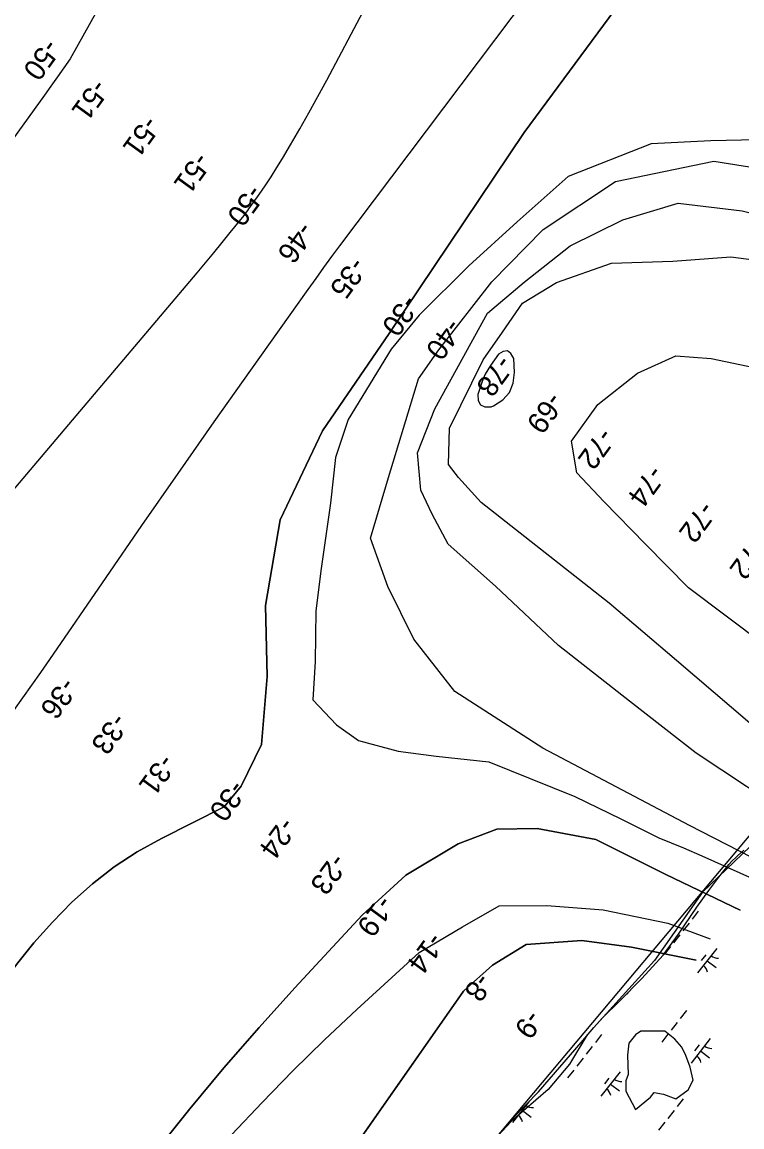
# Model space of a CAD drawing. Extents: x 3896831 to 3918110, y 171006 to 193349.
# Drawn here: x 3905950 to 3907102, y 176349 to 178119 of the extents above; entities that cross this region are included whole.
import ezdxf

# ---------------------------------------------------------------- set-up
doc = ezdxf.new("R2010")
doc.units = 0
for name, color, linetype in [('V-RIVR-EDGE', 7, 'Continuous'), ('V-RIVR-RANG', 7, 'Continuous'), ('V-RRAP-FSHR', 7, 'Continuous'), ('V-TOPO-DPTH', 7, 'Continuous'), ('V-TOPO-MAJR', 7, 'Continuous'), ('V-TOPO-MINR', 7, 'Continuous'), ('V-TOPO-SHOR', 7, 'Continuous'), ('V-WETL-SWMP', 7, 'Continuous')]:
    doc.layers.add(name, color=color, linetype=linetype)

msp = doc.modelspace()

# ---------------------------------------------------------------- linework, layer by layer
at = {"layer": 'V-RIVR-EDGE'}
msp.add_lwpolyline([(3907115.2, 176798.5), (3907038.6, 176725.1), (3906962, 176615.7), (3906854.2, 176496.9), (3906826, 176450), (3906791.7, 176409.3), (3906732.3, 176357.8), (3906485.3, 176092)], dxfattribs=at)
at = {"layer": 'V-RRAP-FSHR'}
msp.add_lwpolyline([(3908001.4, 176472.2), (3907201.3, 176920.5), (3906173.6, 175695), (3905294, 175071.7), (3904787.4, 174237.7)], dxfattribs=at)
at = {"layer": 'V-TOPO-DPTH'}
for points in [[(3906272.9, 176861.8), (3906300.4, 176895.2), (3906332.6, 176961.8), (3906341.8, 177070.4), (3906339.2, 177184.2), (3906362.9, 177321.4), (3906430.7, 177464), (3906537.1, 177620.2), (3906753.4, 177941.9), (3907070.6, 178372.2), (3907209.4, 178539), (3907459.1, 178850.4)], [(3907459.1, 178850.4), (3907209.4, 178539), (3907070.6, 178372.2), (3906753.4, 177941.9), (3906537.1, 177620.2), (3906430.7, 177464), (3906362.9, 177321.4), (3906339.2, 177184.2), (3906341.8, 177070.4), (3906332.6, 176961.8), (3906300.4, 176895.2), (3906272.9, 176861.8)], [(3905936.3, 177016), (3905950.8, 177036.3), (3905965.3, 177056.8), (3905979.6, 177077.3), (3905993.8, 177097.8), (3906084.1, 177229.3), (3906141.5, 177312.5), (3906199.2, 177395.6), (3906257.2, 177478.4), (3906315.5, 177561), (3906407.5, 177690.7), (3906420.1, 177708.3), (3906432.7, 177725.7), (3906445.5, 177743.1), (3906458.3, 177760.3), (3906956.1, 178421.9)], [(3905936.3, 177016), (3905950.8, 177036.3), (3905965.3, 177056.8), (3905979.6, 177077.3), (3905993.8, 177097.8), (3906084.1, 177229.3), (3906141.5, 177312.5), (3906199.2, 177395.6), (3906257.2, 177478.4), (3906315.5, 177561), (3906407.5, 177690.7), (3906420.1, 177708.3), (3906432.7, 177725.7), (3906445.5, 177743.1), (3906458.3, 177760.3), (3906956.1, 178421.9)], [(3907150.4, 177930.5), (3907051.9, 177928.3), (3906956.5, 177923.7), (3906823.8, 177871.4), (3906742.1, 177798.9), (3906664.5, 177728.3), (3906585, 177649.2), (3906540.1, 177595), (3906471.7, 177482.4), (3906451.3, 177421.5), (3906443.5, 177348.3), (3906428.4, 177243.5), (3906419.9, 177175.7), (3906418.6, 177094.9), (3906414.9, 177033.2), (3906453.1, 176993.3), (3906488.1, 176968.4), (3906551.4, 176951), (3906612.2, 176943.1), (3906696.8, 176933.9), (3906762.6, 176907.1), (3906834.3, 176878.2), (3906908.1, 176842.7), (3906968.8, 176812.5), (3907008.3, 176796.4), (3907037.7, 176783.3), (3907118.6, 176747.2)], [(3907150.4, 177930.5), (3907051.9, 177928.3), (3906956.5, 177923.7), (3906823.8, 177871.4), (3906742.1, 177798.9), (3906664.5, 177728.3), (3906585, 177649.2), (3906540.1, 177595), (3906471.7, 177482.4), (3906451.3, 177421.5), (3906443.5, 177348.3), (3906428.4, 177243.5), (3906419.9, 177175.7), (3906418.6, 177094.9), (3906414.9, 177033.2), (3906453.1, 176993.3), (3906488.1, 176968.4), (3906551.4, 176951), (3906612.2, 176943.1), (3906696.8, 176933.9), (3906762.6, 176907.1), (3906834.3, 176878.2), (3906908.1, 176842.7), (3906968.8, 176812.5), (3907008.3, 176796.4), (3907037.7, 176783.3), (3907118.6, 176747.2)], [(3907137.2, 176770.5), (3907017.8, 176832.2), (3906783.3, 176956), (3906642.5, 177046.4), (3906576.4, 177130.2), (3906534.8, 177214.7), (3906507.5, 177292), (3906536, 177389.4), (3906584, 177547.5), (3906616.4, 177594), (3906701.7, 177702.8), (3906783.4, 177786.6), (3906899.5, 177863.4), (3907056.7, 177895.9), (3907184.6, 177875.5), (3907277.1, 177850.9), (3907450.4, 177751.1), (3907595.1, 177665.6), (3907724.8, 177547.9)], [(3907137.2, 176770.5), (3907017.8, 176832.2), (3906783.3, 176956), (3906642.5, 177046.4), (3906576.4, 177130.2), (3906534.8, 177214.7), (3906507.5, 177292), (3906536, 177389.4), (3906584, 177547.5), (3906616.4, 177594), (3906701.7, 177702.8), (3906783.4, 177786.6), (3906899.5, 177863.4), (3907056.7, 177895.9), (3907184.6, 177875.5), (3907277.1, 177850.9), (3907450.4, 177751.1), (3907595.1, 177665.6), (3907724.8, 177547.9)], [(3904426.4, 174510.2), (3904808.6, 174976.7), (3904809.5, 174976.7), (3904811.1, 174977.5), (3904811.8, 174978.3), (3905022.7, 175325.1), (3905053.3, 175375), (3905084.1, 175424.7), (3905115.4, 175474.1), (3905147, 175523.4), (3905207, 175616.4), (3905208.1, 175619.1), (3905647, 176159.4), (3905655.1, 176168.1), (3905914, 176573.8), (3905940.5, 176609.6), (3905968.3, 176644.2), (3905998, 176677.2), (3906029, 176709.2), (3906062.2, 176738.6), (3906096.9, 176765.8), (3906134, 176789.7), (3906172.7, 176811.4), (3906272.9, 176861.8)], [(3906272.9, 176861.8), (3906172.7, 176811.4), (3906134, 176789.7), (3906096.9, 176765.8), (3906062.2, 176738.6), (3906029, 176709.2), (3905998, 176677.2), (3905968.3, 176644.2), (3905940.5, 176609.6), (3905914, 176573.8), (3905655.1, 176168.1), (3905647, 176159.4), (3905208.1, 175619.1), (3905207, 175616.4), (3905147, 175523.4), (3905115.4, 175474.1), (3905084.1, 175424.7), (3905053.3, 175375), (3905022.7, 175325.1), (3904811.8, 174978.3), (3904811.1, 174977.5), (3904809.5, 174976.7), (3904808.6, 174976.7), (3904426.4, 174510.2)], [(3906494, 176688.6), (3906564, 176752.5), (3906647.4, 176802.9), (3906709.5, 176826.1), (3906774.3, 176827.3), (3906868.2, 176809.6), (3906980.2, 176753.7), (3907099.1, 176696.5)], [(3907099.1, 176696.5), (3906980.2, 176753.7), (3906868.2, 176809.6), (3906774.3, 176827.3), (3906709.5, 176826.1), (3906647.4, 176802.9), (3906564, 176752.5), (3906494, 176688.6)], [(3906164.7, 176311.6), (3906218.2, 176378.2), (3906272.7, 176444), (3906328.8, 176508.3), (3906386, 176571.8), (3906494, 176688.6)], [(3906494, 176688.6), (3906386, 176571.8), (3906328.8, 176508.3), (3906272.7, 176444), (3906218.2, 176378.2), (3906164.7, 176311.6)], [(3907028.3, 176616.3), (3906924.9, 176637.3), (3906845.3, 176647.8), (3906756.5, 176641.5), (3906702.4, 176608.1), (3906657.1, 176567.6)], [(3906657.1, 176567.6), (3906656.4, 176566.7), (3906299.5, 176057)]]:
    msp.add_lwpolyline(points, dxfattribs=at)
at = {"layer": 'V-TOPO-MAJR'}
for points in [[(3906296, 178542.8), (3906026.7, 178059.9), (3906016.4, 178045.3), (3906006.1, 178030.8), (3905995.8, 178016.2), (3905985.4, 178001.8), (3905662.6, 177554.4)], [(3905798.3, 177207.4), (3906229.9, 177717.4), (3906243.3, 177733.4), (3906256.6, 177749.4), (3906269.8, 177765.5), (3906282.9, 177781.7), (3906304.9, 177809.2), (3906306.9, 177811.7), (3906308.9, 177814.3), (3906310.7, 177816.8), (3906312.6, 177819.4), (3906328.8, 177842.5), (3906338.6, 177856.7), (3906348.2, 177871.1), (3906357.4, 177885.8), (3906366.4, 177900.5), (3906379, 177921.9), (3906394, 177947.6), (3906408.7, 177973.5), (3906423.1, 177999.5), (3906437.2, 178025.7), (3906495.6, 178135.8)], [(3907191.5, 176839.8), (3907028.4, 176947.6), (3906922, 177031), (3906808.2, 177120.2), (3906707.1, 177215.4), (3906631.8, 177282.4), (3906605.8, 177330.7), (3906587.8, 177368.9), (3906582.7, 177428.7), (3906610, 177499.2), (3906694.4, 177652.7), (3906753.3, 177702.4), (3906826.8, 177760.5), (3906911.4, 177802.1), (3906999.9, 177828.5), (3907102.2, 177816.3), (3907215.4, 177787.5), (3907342.6, 177735.7), (3907453.7, 177668.6), (3907577.2, 177591.8), (3907697.3, 177505.3)]]:
    msp.add_lwpolyline(points, dxfattribs=at)
at = {"layer": 'V-TOPO-MINR'}
for points in [[(3907459.1, 178850.4), (3907209.4, 178539), (3907070.6, 178372.2), (3906753.4, 177941.9), (3906537.1, 177620.2), (3906430.7, 177464), (3906362.9, 177321.4), (3906339.2, 177184.2), (3906341.8, 177070.4), (3906332.6, 176961.8), (3906300.4, 176895.2), (3906272.9, 176861.8)], [(3905936.3, 177016), (3905950.8, 177036.3), (3905965.3, 177056.8), (3905979.6, 177077.3), (3905993.8, 177097.8), (3906084.1, 177229.3), (3906141.5, 177312.5), (3906199.2, 177395.6), (3906257.2, 177478.4), (3906315.5, 177561), (3906407.5, 177690.7), (3906420.1, 177708.3), (3906432.7, 177725.7), (3906445.5, 177743.1), (3906458.3, 177760.3), (3906956.1, 178421.9)], [(3907150.4, 177930.5), (3907051.9, 177928.3), (3906956.5, 177923.7), (3906823.8, 177871.4), (3906742.1, 177798.9), (3906664.5, 177728.3), (3906585, 177649.2), (3906540.1, 177595), (3906471.7, 177482.4), (3906451.3, 177421.5), (3906443.5, 177348.3), (3906428.4, 177243.5), (3906419.9, 177175.7), (3906418.6, 177094.9), (3906414.9, 177033.2), (3906453.1, 176993.3), (3906488.1, 176968.4), (3906551.4, 176951), (3906612.2, 176943.1), (3906696.8, 176933.9), (3906762.6, 176907.1), (3906834.3, 176878.2), (3906908.1, 176842.7), (3906968.8, 176812.5), (3907008.3, 176796.4), (3907037.7, 176783.3), (3907118.6, 176747.2)], [(3907137.2, 176770.5), (3907017.8, 176832.2), (3906783.3, 176956), (3906642.5, 177046.4), (3906576.4, 177130.2), (3906534.8, 177214.7), (3906507.5, 177292), (3906536, 177389.4), (3906584, 177547.5), (3906616.4, 177594), (3906701.7, 177702.8), (3906783.4, 177786.6), (3906899.5, 177863.4), (3907056.7, 177895.9), (3907184.6, 177875.5), (3907277.1, 177850.9), (3907450.4, 177751.1), (3907595.1, 177665.6), (3907724.8, 177547.9)], [(3907231.3, 176880.4), (3907114.3, 176996.1), (3906997, 177096.1), (3906889.5, 177188.3), (3906684.2, 177349.2), (3906647.9, 177389.6), (3906632, 177410), (3906633.9, 177468.5), (3906687.8, 177578), (3906718.3, 177622), (3906750.7, 177668.5), (3906804.8, 177701.9), (3906892.9, 177732.7), (3906991.1, 177735.7), (3907084.3, 177742.5), (3907182.1, 177729.7), (3907310.7, 177684.9), (3907415.8, 177630.4), (3907494.9, 177568.4), (3907661.6, 177459.9)], [(3906726.6, 177592.2), (3906719.8, 177591.3), (3906711.9, 177586.9), (3906699.3, 177568.8), (3906695, 177561.9), (3906691, 177554.8), (3906687.7, 177547.4), (3906684.7, 177539.8), (3906679, 177522.5), (3906679.8, 177512.7), (3906683.2, 177505.7), (3906690.4, 177502.7), (3906700.2, 177502.4), (3906704.3, 177504.1), (3906718.9, 177513.6), (3906729.9, 177525.3), (3906735.7, 177540.3), (3906738, 177557.5), (3906736.5, 177580.1), (3906732, 177587.9), (3906726.6, 177592.2)], [(3907294.8, 176966.5), (3907137.1, 177122), (3907016.4, 177212.6), (3906947.5, 177282.6), (3906881, 177350.7), (3906837.3, 177396.9), (3906829, 177447.4), (3906871.1, 177506.2), (3906934.4, 177556.4), (3906996, 177584), (3907052.5, 177579.7), (3907121.4, 177565.6), (3907222.9, 177522), (3907315.7, 177477.2), (3907447.1, 177390.2), (3907563.1, 177329.3)], [(3904426.4, 174510.2), (3904808.6, 174976.7), (3904809.5, 174976.7), (3904811.1, 174977.5), (3904811.8, 174978.3), (3905022.7, 175325.1), (3905053.3, 175375), (3905084.1, 175424.7), (3905115.4, 175474.1), (3905147, 175523.4), (3905207, 175616.4), (3905208.1, 175619.1), (3905647, 176159.4), (3905655.1, 176168.1), (3905914, 176573.8), (3905940.5, 176609.6), (3905968.3, 176644.2), (3905998, 176677.2), (3906029, 176709.2), (3906062.2, 176738.6), (3906096.9, 176765.8), (3906134, 176789.7), (3906172.7, 176811.4), (3906272.9, 176861.8)], [(3906494, 176688.6), (3906564, 176752.5), (3906647.4, 176802.9), (3906709.5, 176826.1), (3906774.3, 176827.3), (3906868.2, 176809.6), (3906980.2, 176753.7), (3907099.1, 176696.5)], [(3906585.4, 176628.7), (3906654.6, 176669.5), (3906713.2, 176703.4), (3906789.3, 176703.7), (3906879.7, 176696.8), (3906983, 176675.7), (3907051, 176650.4)], [(3906164.7, 176311.6), (3906218.2, 176378.2), (3906272.7, 176444), (3906328.8, 176508.3), (3906386, 176571.8), (3906494, 176688.6)], [(3906657.1, 176567.6), (3906702.4, 176608.1), (3906756.5, 176641.5), (3906845.3, 176647.8), (3906924.9, 176637.3), (3907028.3, 176616.3)], [(3906285.2, 176336.9), (3906333.7, 176388.5), (3906383.1, 176439.3), (3906433.8, 176488.7), (3906485.4, 176537.2), (3906585.4, 176628.7)], [(3904753.3, 174263.4), (3905047.5, 174772.5), (3905578.6, 175357.7), (3905669.4, 175435), (3905898.6, 175623.6), (3906003.2, 175730), (3906216.3, 175938.3), (3906217.5, 175939.7), (3906227.3, 175953.8), (3906232.4, 175961.2), (3906237.6, 175968.6), (3906242.8, 175976), (3906247.9, 175983.4), (3906656.4, 176566.7), (3906657.1, 176567.6)]]:
    msp.add_lwpolyline(points, dxfattribs=at)
at = {"layer": 'V-TOPO-SHOR'}
msp.add_lwpolyline([(3906976.2, 176401.6), (3906996.2, 176394.5), (3907016, 176408.9), (3907023.8, 176424.1), (3907018.8, 176445.1), (3907011.8, 176463.4), (3907005.4, 176477), (3906994.2, 176490), (3906978.4, 176502.4), (3906940.1, 176502.5), (3906931.2, 176496.7), (3906920.9, 176483.5), (3906918.4, 176464), (3906919.8, 176433.1), (3906916.2, 176423.1), (3906915.9, 176406.3), (3906931.4, 176377.1), (3906955.3, 176396.7), (3906961.5, 176404.6)], close=True, dxfattribs=at)
at = {"layer": 'V-WETL-SWMP'}
for p, q in [((3907086, 176775.3), (3907092, 176781)), ((3907092, 176781), (3907094.5, 176783.7)), ((3907094.5, 176783.7), (3907104.6, 176792.5)), ((3907065, 176749.5), (3907080.9, 176769.8)), ((3907080.9, 176769.8), (3907086, 176775.3)), ((3907049.1, 176727.7), (3907065, 176749.5)), ((3907073.4, 176760.3), (3907073.8, 176760)), ((3907029.8, 176701.1), (3907049.1, 176727.7)), ((3907000.4, 176658.2), (3907029.8, 176701.1)), ((3907031.9, 176694.6), (3907022, 176682)), ((3907017.1, 176675.7), (3907007.2, 176663.1)), ((3906975.7, 176624.1), (3907000.4, 176658.2)), ((3907002.3, 176656.8), (3906992.4, 176644.3)), ((3906941.6, 176586.8), (3906975.7, 176624.1)), ((3906987.5, 176638), (3906977.6, 176625.4)), ((3907061.6, 176635.2), (3907030.8, 176595.9)), ((3907043.8, 176625), (3907036.4, 176615.6)), ((3907046.2, 176615.5), (3907060.4, 176604.4)), ((3906906.3, 176551.1), (3906941.6, 176586.8)), ((3906878.3, 176523.5), (3906906.3, 176551.1)), ((3906918.2, 176563.1), (3906919, 176562.5)), ((3907012.9, 176535.5), (3907003.1, 176522.9)), ((3906864.9, 176508.6), (3906878.3, 176523.5)), ((3906998.1, 176516.6), (3906988.3, 176504)), ((3906844.4, 176484.7), (3906864.9, 176508.6)), ((3906776.3, 176405.7), (3906844.4, 176484.7)), ((3906877.1, 176497.1), (3906867.2, 176484.5)), ((3906983.3, 176497.7), (3906973.5, 176485.1)), ((3906983.3, 176497.7), (3906973.5, 176485.1)), ((3907051.2, 176490.7), (3907020.3, 176451.3)), ((3907033.4, 176480.5), (3907026, 176471)), ((3906862.3, 176478.2), (3906852.4, 176465.6)), ((3907035.7, 176471), (3907049.9, 176459.9)), ((3906847.5, 176459.3), (3906837.6, 176446.7)), ((3906832.7, 176440.4), (3906822.8, 176427.8)), ((3906906.8, 176437.7), (3906876, 176398.4)), ((3906889, 176427.5), (3906881.6, 176418.1)), ((3906891.4, 176418), (3906905.6, 176406.9)), ((3906735.2, 176363.5), (3906776.3, 176405.7)), ((3907008, 176394.5), (3906998.2, 176381.9)), ((3906760.5, 176389.5), (3906734.6, 176356.4)), ((3906750, 176376.1), (3906764.2, 176365)), ((3906993.2, 176375.6), (3906983.3, 176363)), ((3906684.6, 176302.8), (3906735.2, 176363.5)), ((3906978.4, 176356.7), (3906968.5, 176344.1))]:
    msp.add_line(p, q, dxfattribs=at)
msp.add_lwpolyline([(3906976.2, 176401.6), (3906996.2, 176394.5), (3907016, 176408.9), (3907023.8, 176424.1), (3907018.8, 176445.1), (3907011.8, 176463.4), (3907005.4, 176477), (3906994.2, 176490), (3906978.4, 176502.4), (3906940.1, 176502.5), (3906931.2, 176496.7), (3906920.9, 176483.5), (3906918.4, 176464), (3906919.8, 176433.1), (3906916.2, 176423.1), (3906915.9, 176406.3), (3906931.4, 176377.1), (3906955.3, 176396.7), (3906961.5, 176404.6)], close=True, dxfattribs=at)
for centre, start, end in [((3907063.4, 176637.1), 231.1403, 272.6839), ((3907029.4, 176593.7), 11.1403, 52.6839), ((3907018.9, 176449.1), 11.1403, 52.6839), ((3907053, 176492.6), 231.1403, 272.6839), ((3906874.5, 176396.1), 11.1403, 52.6839), ((3906908.6, 176439.6), 231.1403, 272.6839), ((3906767.2, 176397.7), 231.1403, 272.6839), ((3906733.2, 176354.2), 11.1403, 52.6839)]:
    msp.add_arc(centre, 17.6, start, end, dxfattribs=at)

# ---------------------------------------------------------------- texts
at = {"layer": 'V-RIVR-RANG'}
for s, rotation, p in [('-50', 234.0418, (3905987.5, 178094.1)), ('-51', 234.0418, (3906065.1, 178029.6)), ('-51', 234.0418, (3906147.1, 177970.9)), ('-51', 234.0418, (3906228.7, 177912.6)), ('-50', 234.0418, (3906314, 177860.6)), ('-46', 234.0418, (3906394.8, 177801.1)), ('-35', 234.0418, (3906478.5, 177744.5)), ('-30', 234.0418, (3906561.8, 177684.4)), ('-40', 233.8883, (3906632.1, 177646.3)), ('-78', 233.8883, (3906713.1, 177587.6)), ('-69', 233.8883, (3906793.6, 177528.4)), ('-72', 233.8883, (3906875.6, 177471)), ('-74', 233.8883, (3906955.6, 177411.1)), ('-72', 233.8883, (3907037.4, 177353.5)), ('-72', 233.8883, (3907118.4, 177294.8)), ('-36', 233.7657, (3906015.3, 177071.3)), ('-33', 233.7657, (3906096.8, 177014.4)), ('-31', 233.7657, (3906172.9, 176948.8)), ('-30', 233.6283, (3906285.8, 176907.2)), ('-24', 233.6283, (3906366, 176847.4)), ('-23', 233.6283, (3906447.6, 176789.7)), ('-19', 233.6283, (3906522.3, 176722.4)), ('-14', 233.6283, (3906602.9, 176663.3)), ('-8', 233.6283, (3906679.3, 176598.4)), ('-9', 233.6283, (3906759.7, 176538.9))]:
    msp.add_text(s, height=33.5, rotation=rotation, dxfattribs=at).set_placement(p)

doc.saveas('drawing.dxf')
